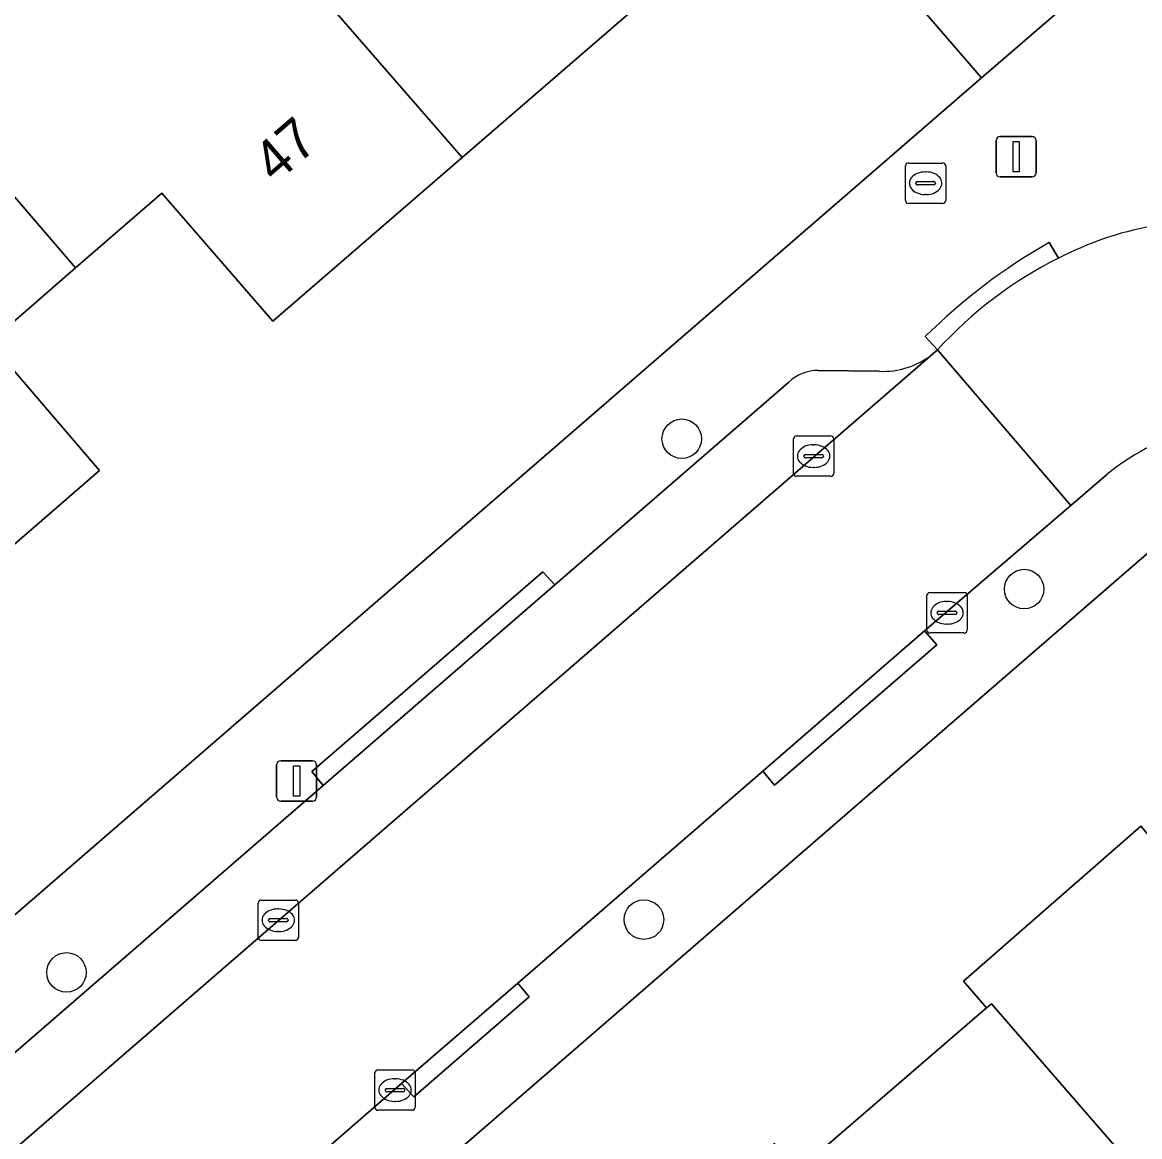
# Model space of a CAD drawing. Extents: x 157320 to 158835, y 386650 to 388491.
# Drawn here: x 157806.73 to 157834.38, y 388101.79 to 388129.35 of the extents above; entities that cross this region are included whole.
import ezdxf

# ---------------------------------------------------------------- set-up
doc = ezdxf.new("R2010")
doc.units = 0
for name, color, linetype in [('IMGEO_Boom', 7, 'Continuous'), ('IMGEO_Brandkraan', 7, 'Continuous'), ('IMGEO_Erf', 7, 'Continuous'), ('IMGEO_Kolk', 7, 'Continuous'), ('IMGEO_Lichtmast', 7, 'Continuous'), ('IMGEO_Pand', 7, 'Continuous'), ('IMGEO_Pand_nummerreeks', 7, 'Continuous'), ('IMGEO_Parkeervlak_open', 7, 'Continuous'), ('IMGEO_Rijbaan_lokaal_open', 7, 'Continuous'), ('IMGEO_Voetpad_open', 7, 'Continuous')]:
    doc.layers.add(name, color=color, linetype=linetype)

msp = doc.modelspace()

# ---------------------------------------------------------------- linework, layer by layer
at = {"layer": 'IMGEO_Boom'}
for centre in [(157823.052, 388119.054), (157831.524, 388115.336), (157822.117, 388107.16), (157807.826, 388105.855)]:
    msp.add_circle(centre, 0.489, dxfattribs=at)
at = {"layer": 'IMGEO_Brandkraan'}
for p, q in [((157828.586, 388124.949), (157828.586, 388125.801)), ((157828.661, 388125.875), (157829.513, 388125.875)), ((157829.587, 388125.801), (157829.587, 388124.949)), ((157829.074, 388125.655), (157829.099, 388125.655)), ((157828.845, 388125.369), (157828.845, 388125.381)), ((157829.283, 388125.332), (157828.885, 388125.332)), ((157828.888, 388125.418), (157829.286, 388125.418)), ((157829.329, 388125.381), (157829.329, 388125.369)), ((157829.097, 388125.095), (157829.072, 388125.095)), ((157829.513, 388124.875), (157828.661, 388124.875))]:
    msp.add_line(p, q, dxfattribs=at)
for points in [[(157828.586, 388124.949), (157828.586, 388125.801)], [(157828.661, 388125.875), (157829.513, 388125.875)], [(157829.587, 388125.801), (157829.587, 388124.949)], [(157829.513, 388124.875), (157828.661, 388124.875)]]:
    msp.add_lwpolyline(points, dxfattribs=at)
for centre, radius, start, end in [((157828.663, 388125.799), 0.0765, 91.552, 178.448), ((157828.663, 388125.799), 0.0765, 91.552, 178.448), ((157829.511, 388125.799), 0.0765, 1.552, 88.448), ((157829.511, 388125.799), 0.0765, 1.552, 88.448), ((157828.885, 388125.378), 0.0403, 85.8775, 175.7526), ((157828.882, 388125.368), 0.0366, 178.938, 274.7102), ((157829.286, 388125.375), 0.043, 264.8664, 352.4533), ((157829.29, 388125.38), 0.0386, 1.7309, 96.639), ((157828.663, 388124.951), 0.0765, 181.552, 268.448), ((157828.663, 388124.951), 0.0765, 181.552, 268.448), ((157829.511, 388124.951), 0.0765, 271.552, 358.448), ((157829.511, 388124.951), 0.0765, 271.552, 358.448)]:
    msp.add_arc(centre, radius, start, end, dxfattribs=at)
for centre, major_axis, ratio, start_param, end_param in [((157829.073, 388125.375), (-0.387, 0.002), 0.722429, 4.712389, 7.853982), ((157829.098, 388125.375), (-0.39, 0.002), 0.717154, 1.570796, 4.712389)]:
    msp.add_ellipse(centre, major_axis=major_axis, ratio=ratio, start_param=start_param, end_param=end_param, dxfattribs=at)
at = {"layer": 'IMGEO_Erf'}
for points in [[(157767.688, 388073.658), (157830.472, 388127.978), (157817.161, 388143.371), (157806.559, 388155.632), (157815.307, 388162.244), (157838.77, 388135.14), (157840.351, 388133.314), (157842.247, 388134.96), (157858.507, 388116.067)], [(157822.28, 388130.04), (157817.616, 388126.01), (157812.93, 388121.96), (157810.186, 388125.126), (157808.048, 388123.278), (157805.919, 388121.437), (157808.64, 388118.27), (157803.981, 388114.235), (157799.3, 388110.18), (157796.561, 388113.347), (157794.431, 388111.506), (157792.294, 388109.658), (157795.04, 388106.5), (157790.376, 388102.465), (157785.69, 388098.41), (157782.951, 388101.581), (157780.824, 388099.743), (157778.692, 388097.899), (157781.43, 388094.74), (157776.77, 388090.703), (157772.08, 388086.64), (157766.284, 388093.349), (157764.154, 388091.518)], [(157834.666, 388116.298), (157770.983, 388061.175), (157784.341, 388045.819)], [(157825.922, 388100.955), (157830.592, 388104.975), (157830.02, 388105.64), (157834.41, 388109.47), (157834.983, 388108.803), (157839.94, 388113.06), (157848.972, 388102.601), (157850.423, 388103.855), (157840.021, 388115.845)]]:
    msp.add_lwpolyline(points, dxfattribs=at)
at = {"layer": 'IMGEO_Kolk'}
for p, q in [((157825.815, 388118.199), (157825.815, 388119.051)), ((157825.89, 388119.125), (157826.742, 388119.125)), ((157826.303, 388118.905), (157826.328, 388118.905)), ((157826.816, 388119.051), (157826.816, 388118.199)), ((157826.074, 388118.619), (157826.074, 388118.631)), ((157826.117, 388118.668), (157826.515, 388118.668)), ((157826.558, 388118.631), (157826.558, 388118.619)), ((157826.512, 388118.582), (157826.114, 388118.582)), ((157826.326, 388118.345), (157826.301, 388118.345)), ((157826.742, 388118.125), (157825.89, 388118.125)), ((157829.115, 388114.324), (157829.115, 388115.176)), ((157829.19, 388115.25), (157830.042, 388115.25)), ((157829.603, 388115.03), (157829.628, 388115.03)), ((157830.116, 388115.176), (157830.116, 388114.324)), ((157829.374, 388114.744), (157829.374, 388114.756)), ((157829.417, 388114.793), (157829.815, 388114.793)), ((157829.858, 388114.756), (157829.858, 388114.744)), ((157829.812, 388114.707), (157829.414, 388114.707)), ((157829.626, 388114.47), (157829.601, 388114.47)), ((157830.042, 388114.25), (157829.19, 388114.25)), ((157812.568, 388106.719), (157812.568, 388107.571)), ((157812.643, 388107.645), (157813.495, 388107.645)), ((157813.569, 388107.571), (157813.569, 388106.719)), ((157813.056, 388107.425), (157813.081, 388107.425)), ((157812.827, 388107.139), (157812.827, 388107.151)), ((157813.265, 388107.102), (157812.867, 388107.102)), ((157812.87, 388107.188), (157813.268, 388107.188)), ((157813.311, 388107.151), (157813.311, 388107.139)), ((157813.079, 388106.865), (157813.054, 388106.865)), ((157813.495, 388106.645), (157812.643, 388106.645)), ((157815.53, 388103.444), (157816.382, 388103.444)), ((157815.455, 388102.518), (157815.455, 388103.37)), ((157815.943, 388103.224), (157815.968, 388103.224)), ((157816.456, 388103.37), (157816.456, 388102.518)), ((157815.714, 388102.938), (157815.714, 388102.95)), ((157816.152, 388102.901), (157815.754, 388102.901)), ((157815.757, 388102.987), (157816.155, 388102.987)), ((157816.198, 388102.95), (157816.198, 388102.938)), ((157815.966, 388102.664), (157815.941, 388102.664)), ((157816.382, 388102.444), (157815.53, 388102.444))]:
    msp.add_line(p, q, dxfattribs=at)
for points in [[(157825.815, 388118.199), (157825.815, 388119.051)], [(157825.89, 388119.125), (157826.742, 388119.125)], [(157826.816, 388119.051), (157826.816, 388118.199)], [(157826.742, 388118.125), (157825.89, 388118.125)], [(157829.115, 388114.324), (157829.115, 388115.176)], [(157829.19, 388115.25), (157830.042, 388115.25)], [(157830.116, 388115.176), (157830.116, 388114.324)], [(157830.042, 388114.25), (157829.19, 388114.25)], [(157812.568, 388106.719), (157812.568, 388107.571)], [(157812.643, 388107.645), (157813.495, 388107.645)], [(157813.569, 388107.571), (157813.569, 388106.719)], [(157813.495, 388106.645), (157812.643, 388106.645)], [(157815.53, 388103.444), (157816.382, 388103.444)], [(157815.455, 388102.518), (157815.455, 388103.37)], [(157816.456, 388103.37), (157816.456, 388102.518)], [(157816.382, 388102.444), (157815.53, 388102.444)]]:
    msp.add_lwpolyline(points, dxfattribs=at)
for centre, radius, start, end in [((157825.892, 388119.049), 0.0765, 91.552, 178.448), ((157825.892, 388119.049), 0.0765, 91.552, 178.448), ((157826.74, 388119.049), 0.0765, 1.552, 88.448), ((157826.74, 388119.049), 0.0765, 1.552, 88.448), ((157826.114, 388118.628), 0.0403, 85.8775, 175.7526), ((157826.111, 388118.618), 0.0366, 178.938, 274.7102), ((157826.515, 388118.625), 0.043, 264.8664, 352.4533), ((157826.519, 388118.63), 0.0386, 1.7309, 96.639), ((157825.892, 388118.201), 0.0765, 181.552, 268.448), ((157825.892, 388118.201), 0.0765, 181.552, 268.448), ((157826.74, 388118.201), 0.0765, 271.552, 358.448), ((157826.74, 388118.201), 0.0765, 271.552, 358.448), ((157829.192, 388115.174), 0.0765, 91.552, 178.448), ((157829.192, 388115.174), 0.0765, 91.552, 178.448), ((157830.04, 388115.174), 0.0765, 1.552, 88.448), ((157830.04, 388115.174), 0.0765, 1.552, 88.448), ((157829.414, 388114.753), 0.0403, 85.8775, 175.7526), ((157829.411, 388114.743), 0.0366, 178.938, 274.7102), ((157829.815, 388114.75), 0.043, 264.8664, 352.4533), ((157829.819, 388114.755), 0.0386, 1.7309, 96.639), ((157829.192, 388114.326), 0.0765, 181.552, 268.448), ((157829.192, 388114.326), 0.0765, 181.552, 268.448), ((157830.04, 388114.326), 0.0765, 271.552, 358.448), ((157830.04, 388114.326), 0.0765, 271.552, 358.448), ((157812.645, 388107.569), 0.0765, 91.552, 178.448), ((157812.645, 388107.569), 0.0765, 91.552, 178.448), ((157813.493, 388107.569), 0.0765, 1.552, 88.448), ((157813.493, 388107.569), 0.0765, 1.552, 88.448), ((157812.867, 388107.148), 0.0403, 85.8775, 175.7526), ((157812.864, 388107.138), 0.0366, 178.938, 274.7102), ((157813.268, 388107.145), 0.043, 264.8664, 352.4533), ((157813.272, 388107.15), 0.0386, 1.7309, 96.639), ((157812.645, 388106.721), 0.0765, 181.552, 268.448), ((157812.645, 388106.721), 0.0765, 181.552, 268.448), ((157813.493, 388106.721), 0.0765, 271.552, 358.448), ((157813.493, 388106.721), 0.0765, 271.552, 358.448), ((157815.532, 388103.368), 0.0765, 91.552, 178.448), ((157815.532, 388103.368), 0.0765, 91.552, 178.448), ((157816.38, 388103.368), 0.0765, 1.552, 88.448), ((157816.38, 388103.368), 0.0765, 1.552, 88.448), ((157815.754, 388102.947), 0.0403, 85.8775, 175.7526), ((157815.751, 388102.937), 0.0366, 178.938, 274.7102), ((157816.155, 388102.944), 0.043, 264.8664, 352.4533), ((157816.159, 388102.949), 0.0386, 1.7309, 96.639), ((157815.532, 388102.52), 0.0765, 181.552, 268.448), ((157815.532, 388102.52), 0.0765, 181.552, 268.448), ((157816.38, 388102.52), 0.0765, 271.552, 358.448), ((157816.38, 388102.52), 0.0765, 271.552, 358.448)]:
    msp.add_arc(centre, radius, start, end, dxfattribs=at)
for centre, major_axis, ratio, start_param, end_param in [((157826.302, 388118.625), (-0.387, 0.002), 0.722429, 4.712389, 7.853982), ((157826.327, 388118.625), (-0.39, 0.002), 0.717154, 1.570796, 4.712389), ((157829.602, 388114.75), (-0.387, 0.002), 0.722429, 4.712389, 7.853982), ((157829.627, 388114.75), (-0.39, 0.002), 0.717154, 1.570796, 4.712389), ((157813.055, 388107.145), (-0.387, 0.002), 0.722429, 4.712389, 7.853982), ((157813.08, 388107.145), (-0.39, 0.002), 0.717154, 1.570796, 4.712389), ((157815.942, 388102.944), (-0.387, 0.002), 0.722429, 4.712389, 7.853982), ((157815.967, 388102.944), (-0.39, 0.002), 0.717154, 1.570796, 4.712389)]:
    msp.add_ellipse(centre, major_axis=major_axis, ratio=ratio, start_param=start_param, end_param=end_param, dxfattribs=at)
at = {"layer": 'IMGEO_Lichtmast'}
for p, q in [((157830.831, 388125.63), (157830.831, 388126.43)), ((157830.831, 388126.43), (157830.831, 388125.63)), ((157830.931, 388126.53), (157831.721, 388126.53)), ((157831.721, 388126.53), (157830.931, 388126.53)), ((157831.821, 388126.43), (157831.821, 388125.63)), ((157831.821, 388125.63), (157831.821, 388126.43)), ((157831.721, 388125.53), (157830.931, 388125.53)), ((157830.931, 388125.53), (157831.721, 388125.53)), ((157813.027, 388110.191), (157813.027, 388110.991)), ((157813.027, 388110.991), (157813.027, 388110.191)), ((157813.127, 388111.091), (157813.917, 388111.091)), ((157813.917, 388111.091), (157813.127, 388111.091)), ((157814.017, 388110.991), (157814.017, 388110.191)), ((157814.017, 388110.191), (157814.017, 388110.991)), ((157813.917, 388110.091), (157813.127, 388110.091)), ((157813.127, 388110.091), (157813.917, 388110.091))]:
    msp.add_line(p, q, dxfattribs=at)
for points in [[(157831.251, 388126.405), (157831.401, 388126.405), (157831.401, 388125.655), (157831.251, 388125.655), (157831.251, 388126.405)], [(157813.447, 388110.966), (157813.597, 388110.966), (157813.597, 388110.216), (157813.447, 388110.216), (157813.447, 388110.966)]]:
    msp.add_lwpolyline(points, dxfattribs=at)
for centre, start, end in [((157830.931, 388126.43), 90, 180), ((157830.931, 388126.43), 90, 180), ((157831.721, 388126.43), 0, 90), ((157831.721, 388126.43), 360, 90), ((157830.931, 388125.63), 180, 270), ((157830.931, 388125.63), 180, 270), ((157831.721, 388125.63), 270, 0), ((157831.721, 388125.63), 270, 0), ((157813.127, 388110.991), 90, 180), ((157813.127, 388110.991), 90, 180), ((157813.917, 388110.991), 0, 90), ((157813.917, 388110.991), 360, 90), ((157813.127, 388110.191), 180, 270), ((157813.127, 388110.191), 180, 270), ((157813.917, 388110.191), 270, 0), ((157813.917, 388110.191), 270, 0)]:
    msp.add_arc(centre, 0.1, start, end, dxfattribs=at)
at = {"layer": 'IMGEO_Pand'}
for points in [[(157817.616, 388126.01), (157822.28, 388130.04), (157819.318, 388133.25), (157821.54, 388135.3), (157816.94, 388140.6), (157814.673, 388138.64), (157815.457, 388137.733), (157810.869, 388133.768)], [(157817.616, 388126.01), (157810.869, 388133.768), (157806.304, 388129.822), (157805.52, 388130.729), (157803.298, 388128.809), (157808.048, 388123.278), (157810.186, 388125.126), (157812.93, 388121.96)], [(157803.981, 388114.235), (157808.64, 388118.27), (157805.919, 388121.437), (157808.048, 388123.278), (157803.298, 388128.809), (157801.076, 388126.888), (157801.859, 388125.981), (157797.286, 388122.028)], [(157852.425, 388101.543), (157850.423, 388103.855), (157848.972, 388102.601), (157839.94, 388113.06), (157834.983, 388108.803), (157834.41, 388109.47), (157830.02, 388105.64), (157830.592, 388104.975), (157830.715, 388105.081), (157835.436, 388099.648), (157835.554, 388099.75), (157837.722, 388097.246), (157840.223, 388099.412), (157838.056, 388101.916), (157841.237, 388104.669), (157846.163, 388098.979), (157847.577, 388097.346), (157849.008, 388098.585), (157850.974, 388100.287), (157851.624, 388100.85)], [(157835.554, 388099.75), (157835.436, 388099.648), (157830.715, 388105.081), (157830.592, 388104.975), (157825.922, 388100.955), (157825.35, 388101.62), (157821.21, 388098.05), (157821.093, 388097.949), (157826.405, 388091.821), (157826.511, 388091.913), (157832.185, 388096.812), (157837.09, 388091.13), (157840.48, 388094.06), (157837.722, 388097.246)]]:
    msp.add_lwpolyline(points, close=True, dxfattribs=at)
at = {"layer": 'IMGEO_Parkeervlak_open'}
msp.add_lwpolyline([(157817.161, 388143.371), (157830.472, 388127.978), (157834.333, 388131.311), (157821.037, 388146.717)], close=True, dxfattribs=at)
for points in [[(157779.739, 388078.292), (157829.254, 388121.146)], [(157827.938, 388120.723), (157826.43, 388120.745)], [(157825.698, 388120.45), (157819.908, 388115.439), (157814.176, 388110.478), (157806.342, 388103.693), (157800.636, 388098.758), (157792.745, 388091.928), (157787.014, 388086.968), (157780.958, 388081.727)]]:
    msp.add_lwpolyline(points, dxfattribs=at)
for centre, radius, start, end in [((157828.032, 388122.688), 1.967, 267.2524, 308.3854), ((157826.422, 388119.709), 1.036, 89.5634, 134.336)]:
    msp.add_arc(centre, radius, start, end, dxfattribs=at)
at = {"layer": 'IMGEO_Rijbaan_lokaal_open'}
for points in [[(157773.466, 388066.159), (157774.236, 388066.819), (157779.877, 388071.708), (157782.729, 388074.17), (157788.963, 388079.579), (157791.831, 388082.051), (157797.878, 388087.29), (157800.719, 388089.761), (157807.127, 388095.298), (157809.987, 388097.78), (157816.12, 388103.109), (157818.993, 388105.592), (157825.059, 388110.83), (157829.058, 388114.301), (157832.679, 388117.404), (157829.379, 388121.254), (157829.254, 388121.146), (157779.739, 388078.292), (157774.657, 388073.639), (157772.651, 388071.802)], [(157829.379, 388121.254), (157832.679, 388117.404), (157833.56, 388118.159)]]:
    msp.add_lwpolyline(points, dxfattribs=at)
for centre, radius, start, end in [((157836.299, 388115.854), 8.615, 100.9295, 117.1063), ((157837.098, 388114.177), 10.472, 116.8125, 137.4823), ((157837.146, 388113.85), 5.606, 75.1257, 129.7652)]:
    msp.add_arc(centre, radius, start, end, dxfattribs=at)
at = {"layer": 'IMGEO_Voetpad_open'}
for points in [[(157858.507, 388116.067), (157842.247, 388134.96), (157840.351, 388133.314), (157838.77, 388135.14), (157834.333, 388131.311), (157830.472, 388127.978), (157767.688, 388073.658)], [(157832.374, 388123.523), (157832.147, 388123.905)], [(157832.147, 388123.905), (157832.374, 388123.523)], [(157829.078, 388121.58), (157829.379, 388121.254)], [(157829.254, 388121.146), (157829.379, 388121.254), (157829.078, 388121.58)], [(157826.43, 388120.745), (157827.938, 388120.723)], [(157780.958, 388081.727), (157787.014, 388086.968), (157786.728, 388087.308), (157792.446, 388092.256), (157792.745, 388091.928), (157800.636, 388098.758), (157800.357, 388099.1), (157806.058, 388104.045), (157806.342, 388103.693), (157814.176, 388110.478), (157813.894, 388110.821), (157819.613, 388115.763), (157819.908, 388115.439), (157825.698, 388120.45)], [(157833.56, 388118.159), (157832.679, 388117.404), (157829.058, 388114.301), (157829.363, 388113.956), (157825.349, 388110.486), (157825.059, 388110.83), (157818.993, 388105.592), (157819.276, 388105.247), (157816.419, 388102.779), (157816.12, 388103.109), (157809.987, 388097.78), (157810.289, 388097.446), (157807.431, 388094.967), (157807.127, 388095.298), (157800.719, 388089.761)], [(157770.338, 388063.929), (157770.173, 388064.34), (157769.76, 388064.252), (157770.08, 388063.181), (157769.368, 388059.789), (157770.983, 388061.175), (157834.666, 388116.298)]]:
    msp.add_lwpolyline(points, dxfattribs=at)
for points in [[(157814.176, 388110.478), (157819.908, 388115.439), (157819.613, 388115.763), (157813.894, 388110.821)], [(157825.059, 388110.83), (157825.349, 388110.486), (157829.363, 388113.956), (157829.058, 388114.301)], [(157818.993, 388105.592), (157816.12, 388103.109), (157816.419, 388102.779), (157819.276, 388105.247)]]:
    msp.add_lwpolyline(points, close=True, dxfattribs=at)
for centre, radius, start, end in [((157836.299, 388115.854), 8.615, 100.9295, 117.1063), ((157839.095, 388111.546), 14.178, 119.3431, 134.9503), ((157839.095, 388111.546), 14.178, 119.3431, 134.9503), ((157837.098, 388114.177), 10.472, 116.8125, 137.4823), ((157828.032, 388122.688), 1.967, 267.2524, 308.3854), ((157826.422, 388119.709), 1.036, 89.5634, 134.336), ((157837.146, 388113.85), 5.606, 75.1257, 129.7652)]:
    msp.add_arc(centre, radius, start, end, dxfattribs=at)

# ---------------------------------------------------------------- texts
at = {"layer": 'IMGEO_Pand_nummerreeks'}
msp.add_text('47', height=1, rotation=40.8326, dxfattribs=at).set_placement((157812.994, 388125.346))

doc.saveas('drawing.dxf')
